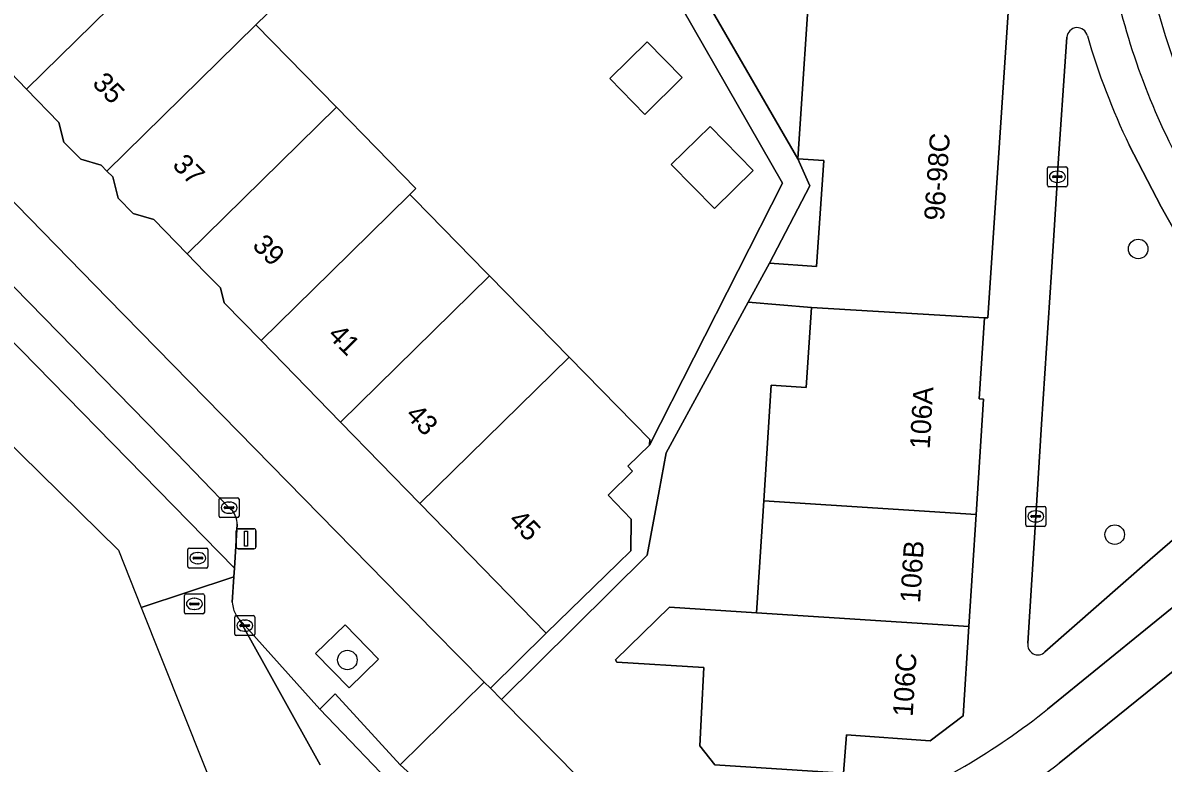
# Model space of a CAD drawing. Extents: x 159960 to 160866, y 382700 to 383354.
# Drawn here: x 160512.2 to 160569.3, y 382725.4 to 382762.5 of the extents above; entities that cross this region are included whole.
import ezdxf

# ---------------------------------------------------------------- set-up
doc = ezdxf.new("R2010")
doc.units = 0
for name, color, linetype in [('IMGEO_Berm_groen', 7, 'Continuous'), ('IMGEO_Boom', 7, 'Continuous'), ('IMGEO_Erf', 7, 'Continuous'), ('IMGEO_Fietspad_gesloten', 7, 'Continuous'), ('IMGEO_Groenvoorziening', 7, 'Continuous'), ('IMGEO_Kolk', 7, 'Continuous'), ('IMGEO_Lichtmast', 7, 'Continuous'), ('IMGEO_Pand', 7, 'Continuous'), ('IMGEO_Pand_nummerreeks', 7, 'Continuous'), ('IMGEO_Parkeervlak_open', 7, 'Continuous'), ('IMGEO_Rijbaan_lokaal_gesloten', 7, 'Continuous'), ('IMGEO_Rijbaan_lokaal_open', 7, 'Continuous'), ('IMGEO_Rioolput', 7, 'Continuous'), ('IMGEO_Voetpad_open', 7, 'Continuous')]:
    doc.layers.add(name, color=color, linetype=linetype)

msp = doc.modelspace()

# ---------------------------------------------------------------- linework, layer by layer
at = {"layer": 'IMGEO_Berm_groen'}
msp.add_lwpolyline([(160574.211, 382733.38), (160572.382, 382732.089), (160564.089, 382725.394)], dxfattribs=at)
msp.add_arc((160546.643, 382747.925), 28.496, 298.0235, 307.7518, dxfattribs=at)
at = {"layer": 'IMGEO_Boom'}
for centre in [(160568.05, 382751.158), (160566.873, 382736.846), (160528.436, 382730.564)]:
    msp.add_circle(centre, 0.489, dxfattribs=at)
at = {"layer": 'IMGEO_Erf'}
for points in [[(160552.851, 382783.515), (160562.86, 382782.844), (160563.299, 382789.431), (160563.32, 382789.749), (160554.394, 382797.321), (160536.78, 382777.46), (160539.391, 382775.145), (160544.633, 382766.677), (160550.997, 382755.677), (160551.68, 382765.938)], [(160543.455, 382761.53), (160545.215, 382759.737), (160543.337, 382757.893), (160541.58, 382759.689)], [(160546.604, 382757.297), (160548.769, 382755.092), (160546.821, 382753.179), (160544.656, 382755.384)], [(160552.295, 382755.591), (160550.997, 382755.677), (160551.609, 382754.323), (160549.578, 382750.441), (160551.942, 382750.283)]]:
    msp.add_lwpolyline(points, close=True, dxfattribs=at)
for points in [[(160525.559, 382764.05), (160523.857, 382762.389), (160527.886, 382758.26), (160531.867, 382754.18), (160531.571, 382753.889), (160531.806, 382753.649), (160535.375, 382750), (160535.556, 382749.815), (160539.543, 382745.74), (160543.581, 382741.611), (160543.577, 382741.333), (160550.236, 382754.458), (160542.977, 382767.126)], [(160500, 382765.547), (160515.15, 382750), (160516.438, 382748.678), (160532.79, 382731.991), (160535.292, 382729.461), (160535.604, 382729.146), (160538.399, 382731.91), (160532.07, 382738.403), (160528.09, 382742.485), (160524.112, 382746.566), (160522.266, 382748.46), (160522.077, 382749.201), (160521.3, 382750), (160520.408, 382750.918), (160518.741, 382752.633), (160517.703, 382752.925), (160516.954, 382753.694), (160516.683, 382754.761), (160516.391, 382755.06), (160516.099, 382755.36), (160515.084, 382755.646), (160514.243, 382756.509), (160513.993, 382757.493), (160512.369, 382759.159), (160510.745, 382760.826)], [(160549.29, 382738.538), (160549.666, 382744.34), (160551.423, 382744.223), (160551.689, 382748.216), (160548.515, 382748.492), (160544.411, 382740.949), (160544.056, 382739.042), (160543.456, 382735.821), (160536.151, 382728.593), (160540.052, 382724.65), (160552.483, 382723.877)], [(160553.247, 382724.366), (160553.29, 382724.888), (160546.838, 382725.309), (160546.088, 382726.259), (160546.173, 382727.925), (160546.289, 382730.182), (160541.926, 382730.463), (160541.863, 382730.569), (160544.577, 382733.215), (160548.926, 382732.933), (160548.942, 382733.173), (160549.29, 382738.538)]]:
    msp.add_lwpolyline(points, dxfattribs=at)
at = {"layer": 'IMGEO_Fietspad_gesloten'}
for points in [[(160572.382, 382732.089), (160574.211, 382733.38), (160577.578, 382735.598), (160582.246, 382738.622), (160582.673, 382738.694), (160581.359, 382740.991), (160579.704, 382739.971), (160571.274, 382734.411), (160563.508, 382728.101)], [(160537.824, 382719.1), (160536.106, 382720.154), (160532.817, 382722.463), (160532.076, 382723.056), (160531.243, 382723.724), (160527.056, 382728.093), (160523.01, 382732.609), (160527.076, 382725.316)], [(160564.089, 382725.394), (160572.382, 382732.089)]]:
    msp.add_lwpolyline(points, dxfattribs=at)
for centre, radius, start, end in [((160541.972, 382754.929), 34.403, 292.0121, 308.756), ((160546.643, 382747.925), 28.496, 298.0235, 307.7518)]:
    msp.add_arc(centre, radius, start, end, dxfattribs=at)
at = {"layer": 'IMGEO_Groenvoorziening'}
for points in [[(160564.482, 382761.76), (160563.998, 382754.722), (160563.965, 382754.206), (160563.698, 382750), (160563.213, 382742.378), (160562.919, 382737.759), (160562.523, 382731.401)], [(160569.195, 382753.271), (160567.596, 382756.351)], [(160575.884, 382743.019), (160572.49, 382747.926), (160571.348, 382749.646), (160571.126, 382750), (160570.303, 382751.316), (160569.195, 382753.271)], [(160563.378, 382730.969), (160568.656, 382735.599), (160570.623, 382737.301), (160572.484, 382738.845), (160575.78, 382741.584)]]:
    msp.add_lwpolyline(points, dxfattribs=at)
msp.add_lwpolyline([(160530.001, 382730.61), (160528.327, 382732.326), (160526.846, 382730.881), (160528.52, 382729.165)], close=True, dxfattribs=at)
for centre, radius, start, end in [((160564.997, 382761.727), 0.516, 11.6259, 176.3299), ((160600.118, 382771.912), 36.054, 196.2373, 205.5699), ((160563.022, 382731.326), 0.504, 171.4484, 314.94)]:
    msp.add_arc(centre, radius, start, end, dxfattribs=at)
at = {"layer": 'IMGEO_Kolk'}
for p, q in [((160563.501, 382754.344), (160563.501, 382755.196)), ((160563.576, 382755.27), (160564.428, 382755.27)), ((160564.502, 382755.196), (160564.502, 382754.344)), ((160563.76, 382754.764), (160563.76, 382754.776)), ((160564.198, 382754.727), (160563.8, 382754.727)), ((160563.803, 382754.813), (160564.201, 382754.813)), ((160563.989, 382755.05), (160564.014, 382755.05)), ((160564.244, 382754.776), (160564.244, 382754.764)), ((160564.428, 382754.27), (160563.576, 382754.27)), ((160564.012, 382754.49), (160563.987, 382754.49)), ((160522.088, 382738.695), (160522.94, 382738.695)), ((160522.013, 382737.769), (160522.013, 382738.621)), ((160522.272, 382738.189), (160522.272, 382738.201)), ((160522.71, 382738.152), (160522.312, 382738.152)), ((160522.315, 382738.238), (160522.713, 382738.238)), ((160522.501, 382738.475), (160522.526, 382738.475)), ((160522.756, 382738.201), (160522.756, 382738.189)), ((160523.014, 382738.621), (160523.014, 382737.769)), ((160562.419, 382737.331), (160562.419, 382738.183)), ((160562.494, 382738.257), (160563.346, 382738.257)), ((160563.42, 382738.183), (160563.42, 382737.331)), ((160522.94, 382737.695), (160522.088, 382737.695)), ((160522.524, 382737.915), (160522.499, 382737.915)), ((160562.678, 382737.751), (160562.678, 382737.763)), ((160563.116, 382737.714), (160562.718, 382737.714)), ((160562.721, 382737.8), (160563.119, 382737.8)), ((160562.907, 382738.037), (160562.932, 382738.037)), ((160563.162, 382737.763), (160563.162, 382737.751)), ((160563.346, 382737.257), (160562.494, 382737.257)), ((160562.93, 382737.477), (160562.905, 382737.477)), ((160522.798, 382731.861), (160522.798, 382732.713)), ((160522.873, 382732.787), (160523.725, 382732.787)), ((160523.286, 382732.567), (160523.311, 382732.567)), ((160523.799, 382732.713), (160523.799, 382731.861)), ((160523.725, 382731.787), (160522.873, 382731.787)), ((160523.057, 382732.281), (160523.057, 382732.293)), ((160523.495, 382732.244), (160523.097, 382732.244)), ((160523.1, 382732.33), (160523.498, 382732.33)), ((160523.309, 382732.007), (160523.284, 382732.007)), ((160523.541, 382732.293), (160523.541, 382732.281))]:
    msp.add_line(p, q, dxfattribs=at)
for points in [[(160563.501, 382754.344), (160563.501, 382755.196)], [(160563.576, 382755.27), (160564.428, 382755.27)], [(160564.502, 382755.196), (160564.502, 382754.344)], [(160564.428, 382754.27), (160563.576, 382754.27)], [(160522.088, 382738.695), (160522.94, 382738.695)], [(160522.013, 382737.769), (160522.013, 382738.621)], [(160523.014, 382738.621), (160523.014, 382737.769)], [(160562.419, 382737.331), (160562.419, 382738.183)], [(160562.494, 382738.257), (160563.346, 382738.257)], [(160563.42, 382738.183), (160563.42, 382737.331)], [(160522.94, 382737.695), (160522.088, 382737.695)], [(160563.346, 382737.257), (160562.494, 382737.257)], [(160522.798, 382731.861), (160522.798, 382732.713)], [(160522.873, 382732.787), (160523.725, 382732.787)], [(160523.799, 382732.713), (160523.799, 382731.861)], [(160523.725, 382731.787), (160522.873, 382731.787)]]:
    msp.add_lwpolyline(points, dxfattribs=at)
for centre, radius, start, end in [((160563.578, 382755.194), 0.0765, 91.552, 178.448), ((160563.578, 382755.194), 0.0765, 91.552, 178.448), ((160564.426, 382755.194), 0.0765, 1.552, 88.448), ((160564.426, 382755.194), 0.0765, 1.552, 88.448), ((160563.8, 382754.773), 0.0403, 85.8775, 175.7526), ((160563.797, 382754.763), 0.0366, 178.938, 274.7102), ((160564.201, 382754.77), 0.043, 264.8664, 352.4533), ((160564.205, 382754.775), 0.0386, 1.7309, 96.639), ((160563.578, 382754.346), 0.0765, 181.552, 268.448), ((160563.578, 382754.346), 0.0765, 181.552, 268.448), ((160564.426, 382754.346), 0.0765, 271.552, 358.448), ((160564.426, 382754.346), 0.0765, 271.552, 358.448), ((160522.09, 382738.619), 0.0765, 91.552, 178.448), ((160522.09, 382738.619), 0.0765, 91.552, 178.448), ((160522.938, 382738.619), 0.0765, 1.552, 88.448), ((160522.938, 382738.619), 0.0765, 1.552, 88.448), ((160522.312, 382738.198), 0.0403, 85.8775, 175.7526), ((160522.309, 382738.188), 0.0366, 178.938, 274.7102), ((160522.713, 382738.195), 0.043, 264.8664, 352.4533), ((160522.717, 382738.2), 0.0386, 1.7309, 96.639), ((160562.496, 382738.181), 0.0765, 91.552, 178.448), ((160562.496, 382738.181), 0.0765, 91.552, 178.448), ((160563.344, 382738.181), 0.0765, 1.552, 88.448), ((160563.344, 382738.181), 0.0765, 1.552, 88.448), ((160522.09, 382737.771), 0.0765, 181.552, 268.448), ((160522.09, 382737.771), 0.0765, 181.552, 268.448), ((160522.938, 382737.771), 0.0765, 271.552, 358.448), ((160522.938, 382737.771), 0.0765, 271.552, 358.448), ((160562.718, 382737.76), 0.0403, 85.8775, 175.7526), ((160562.715, 382737.75), 0.0366, 178.938, 274.7102), ((160563.119, 382737.757), 0.043, 264.8664, 352.4533), ((160563.123, 382737.762), 0.0386, 1.7309, 96.639), ((160562.496, 382737.333), 0.0765, 181.552, 268.448), ((160562.496, 382737.333), 0.0765, 181.552, 268.448), ((160563.344, 382737.333), 0.0765, 271.552, 358.448), ((160563.344, 382737.333), 0.0765, 271.552, 358.448), ((160522.875, 382732.711), 0.0765, 91.552, 178.448), ((160522.875, 382732.711), 0.0765, 91.552, 178.448), ((160523.723, 382732.711), 0.0765, 1.552, 88.448), ((160523.723, 382732.711), 0.0765, 1.552, 88.448), ((160522.875, 382731.863), 0.0765, 181.552, 268.448), ((160522.875, 382731.863), 0.0765, 181.552, 268.448), ((160523.097, 382732.29), 0.0403, 85.8775, 175.7526), ((160523.094, 382732.28), 0.0366, 178.938, 274.7102), ((160523.498, 382732.287), 0.043, 264.8664, 352.4533), ((160523.502, 382732.292), 0.0386, 1.7309, 96.639), ((160523.723, 382731.863), 0.0765, 271.552, 358.448), ((160523.723, 382731.863), 0.0765, 271.552, 358.448)]:
    msp.add_arc(centre, radius, start, end, dxfattribs=at)
for centre, major_axis, ratio, start_param, end_param in [((160563.988, 382754.77), (-0.387, 0.002), 0.722429, 4.712389, 7.853982), ((160564.013, 382754.77), (-0.39, 0.002), 0.717154, 1.570796, 4.712389), ((160522.5, 382738.195), (-0.387, 0.002), 0.722429, 4.712389, 7.853982), ((160522.525, 382738.195), (-0.39, 0.002), 0.717154, 1.570796, 4.712389), ((160562.906, 382737.757), (-0.387, 0.002), 0.722429, 4.712389, 7.853982), ((160562.931, 382737.757), (-0.39, 0.002), 0.717154, 1.570796, 4.712389), ((160523.285, 382732.287), (-0.387, 0.002), 0.722429, 4.712389, 7.853982), ((160523.31, 382732.287), (-0.39, 0.002), 0.717154, 1.570796, 4.712389)]:
    msp.add_ellipse(centre, major_axis=major_axis, ratio=ratio, start_param=start_param, end_param=end_param, dxfattribs=at)
at = {"layer": 'IMGEO_Lichtmast'}
for p, q in [((160522.869, 382736.236), (160522.869, 382737.036)), ((160522.869, 382737.036), (160522.869, 382736.236)), ((160522.969, 382737.136), (160523.759, 382737.136)), ((160523.759, 382737.136), (160522.969, 382737.136)), ((160523.859, 382737.036), (160523.859, 382736.236)), ((160523.859, 382736.236), (160523.859, 382737.036)), ((160523.759, 382736.136), (160522.969, 382736.136)), ((160522.969, 382736.136), (160523.759, 382736.136))]:
    msp.add_line(p, q, dxfattribs=at)
msp.add_lwpolyline([(160523.289, 382737.011), (160523.439, 382737.011), (160523.439, 382736.261), (160523.289, 382736.261), (160523.289, 382737.011)], dxfattribs=at)
for centre, start, end in [((160522.969, 382737.036), 90, 180), ((160522.969, 382737.036), 90, 180), ((160523.759, 382737.036), 0, 90), ((160523.759, 382737.036), 360, 90), ((160522.969, 382736.236), 180, 270), ((160522.969, 382736.236), 180, 270), ((160523.759, 382736.236), 270, 0), ((160523.759, 382736.236), 270, 0)]:
    msp.add_arc(centre, 0.1, start, end, dxfattribs=at)
at = {"layer": 'IMGEO_Pand'}
for points in [[(160519.846, 382766.5), (160515.847, 382770.598), (160508.354, 382763.242), (160508.655, 382762.933), (160508.91, 382761.928), (160509.697, 382761.121), (160510.745, 382760.826), (160512.369, 382759.159)], [(160523.857, 382762.389), (160525.559, 382764.05), (160522.418, 382767.27), (160521.543, 382768.167), (160519.846, 382766.5), (160512.369, 382759.159), (160513.993, 382757.493), (160514.243, 382756.509), (160515.084, 382755.646), (160516.099, 382755.36), (160516.391, 382755.06)], [(160551.68, 382765.938), (160550.997, 382755.677), (160552.295, 382755.591), (160551.942, 382750.283), (160549.578, 382750.441), (160548.515, 382748.492), (160551.689, 382748.216), (160560.345, 382747.708), (160560.518, 382747.698), (160561.689, 382765.271)], [(160520.408, 382750.918), (160527.886, 382758.26), (160523.857, 382762.389), (160516.391, 382755.06), (160516.683, 382754.761), (160516.954, 382753.694), (160517.703, 382752.925), (160518.741, 382752.633)], [(160541.58, 382759.689), (160543.337, 382757.893), (160545.215, 382759.737), (160543.455, 382761.53)], [(160531.571, 382753.889), (160531.867, 382754.18), (160527.886, 382758.26), (160520.408, 382750.918), (160521.3, 382750), (160522.077, 382749.201), (160522.266, 382748.46), (160524.112, 382746.566), (160527.609, 382750)], [(160544.656, 382755.384), (160546.821, 382753.179), (160548.769, 382755.092), (160546.604, 382757.297)], [(160535.556, 382749.815), (160535.375, 382750), (160531.806, 382753.649), (160531.571, 382753.889), (160527.609, 382750), (160524.112, 382746.566), (160528.09, 382742.485)], [(160528.09, 382742.485), (160532.07, 382738.403), (160539.543, 382745.74), (160535.556, 382749.815)], [(160560.345, 382747.708), (160551.689, 382748.216), (160551.423, 382744.223), (160549.666, 382744.34), (160549.29, 382738.538), (160559.933, 382737.851), (160560.307, 382743.631), (160560.082, 382743.646)], [(160532.07, 382738.403), (160538.399, 382731.91), (160541.98, 382735.401), (160542.635, 382736.039), (160542.655, 382737.625), (160541.494, 382738.817), (160542.726, 382740.017), (160542.483, 382740.267), (160543.577, 382741.333), (160543.581, 382741.611), (160539.543, 382745.74)], [(160548.926, 382732.933), (160559.569, 382732.246), (160559.933, 382737.851), (160549.29, 382738.538), (160548.942, 382733.173)], [(160548.926, 382732.933), (160544.577, 382733.215), (160541.863, 382730.569), (160541.926, 382730.463), (160546.289, 382730.182), (160546.173, 382727.925), (160546.088, 382726.259), (160546.838, 382725.309), (160553.29, 382724.888), (160553.446, 382726.82), (160557.637, 382726.52), (160559.279, 382727.763), (160559.569, 382732.246)]]:
    msp.add_lwpolyline(points, close=True, dxfattribs=at)
at = {"layer": 'IMGEO_Parkeervlak_open'}
msp.add_lwpolyline([(160522.678, 382738.045), (160522.524, 382738.183), (160519.884, 382740.931), (160511.001, 382750), (160508.925, 382752.119), (160500, 382761.296), (160495.991, 382765.418), (160488.688, 382772.946), (160487.248, 382771.543), (160500, 382758.465), (160507.609, 382750.662), (160508.257, 382750), (160522.782, 382735.158), (160522.925, 382737.364)], dxfattribs=at)
for centre, radius, start, end in [((160611.897, 382775.113), 44.514, 174.7261, 198.8383), ((160601.459, 382772.057), 35.443, 191.664, 208.5839), ((160521.68, 382737.298), 1.247, 3.0442, 36.8274)]:
    msp.add_arc(centre, radius, start, end, dxfattribs=at)
at = {"layer": 'IMGEO_Rijbaan_lokaal_gesloten'}
for points in [[(160522.673, 382733.456), (160522.754, 382734.725), (160518.116, 382733.187), (160529.584, 382704.417)], [(160527.076, 382725.316), (160523.01, 382732.609)]]:
    msp.add_lwpolyline(points, dxfattribs=at)
for centre, radius, start, end in [((160524.186, 382733.532), 1.514, 182.8647, 196.1673), ((160524.142, 382733.568), 1.483, 197.9685, 220.2572)]:
    msp.add_arc(centre, radius, start, end, dxfattribs=at)
at = {"layer": 'IMGEO_Rijbaan_lokaal_open'}
msp.add_lwpolyline([(160484.134, 382768.509), (160501.26, 382751.5), (160516.967, 382736.07), (160518.116, 382733.187), (160522.754, 382734.725), (160522.782, 382735.158), (160508.257, 382750), (160507.609, 382750.662), (160500, 382758.465), (160487.248, 382771.543), (160484.134, 382768.509)], dxfattribs=at)
msp.add_arc((160611.897, 382775.113), 44.514, 174.7261, 198.8383, dxfattribs=at)
at = {"layer": 'IMGEO_Rioolput'}
for p, q in [((160520.448, 382735.242), (160520.448, 382736.094)), ((160520.523, 382736.168), (160521.375, 382736.168)), ((160520.936, 382735.948), (160520.961, 382735.948)), ((160521.449, 382736.094), (160521.449, 382735.242)), ((160520.707, 382735.662), (160520.707, 382735.674)), ((160521.145, 382735.625), (160520.747, 382735.625)), ((160520.75, 382735.711), (160521.148, 382735.711)), ((160520.959, 382735.388), (160520.934, 382735.388)), ((160521.191, 382735.674), (160521.191, 382735.662)), ((160521.375, 382735.168), (160520.523, 382735.168)), ((160520.273, 382732.95), (160520.273, 382733.802)), ((160520.348, 382733.876), (160521.2, 382733.876)), ((160520.761, 382733.656), (160520.786, 382733.656)), ((160521.274, 382733.802), (160521.274, 382732.95)), ((160520.532, 382733.37), (160520.532, 382733.382)), ((160520.97, 382733.333), (160520.572, 382733.333)), ((160520.575, 382733.419), (160520.973, 382733.419)), ((160520.784, 382733.096), (160520.759, 382733.096)), ((160521.016, 382733.382), (160521.016, 382733.37)), ((160521.2, 382732.876), (160520.348, 382732.876))]:
    msp.add_line(p, q, dxfattribs=at)
for points in [[(160520.448, 382735.242), (160520.448, 382736.094)], [(160520.523, 382736.168), (160521.375, 382736.168)], [(160521.449, 382736.094), (160521.449, 382735.242)], [(160521.375, 382735.168), (160520.523, 382735.168)], [(160520.273, 382732.95), (160520.273, 382733.802)], [(160520.348, 382733.876), (160521.2, 382733.876)], [(160521.274, 382733.802), (160521.274, 382732.95)], [(160521.2, 382732.876), (160520.348, 382732.876)]]:
    msp.add_lwpolyline(points, dxfattribs=at)
for centre, radius, start, end in [((160520.525, 382736.092), 0.0765, 91.552, 178.448), ((160520.525, 382736.092), 0.0765, 91.552, 178.448), ((160521.373, 382736.092), 0.0765, 1.552, 88.448), ((160521.373, 382736.092), 0.0765, 1.552, 88.448), ((160520.525, 382735.244), 0.0765, 181.552, 268.448), ((160520.525, 382735.244), 0.0765, 181.552, 268.448), ((160520.747, 382735.671), 0.0403, 85.8775, 175.7526), ((160520.744, 382735.661), 0.0366, 178.938, 274.7102), ((160521.148, 382735.668), 0.043, 264.8664, 352.4533), ((160521.152, 382735.673), 0.0386, 1.7309, 96.639), ((160521.373, 382735.244), 0.0765, 271.552, 358.448), ((160521.373, 382735.244), 0.0765, 271.552, 358.448), ((160520.35, 382733.8), 0.0765, 91.552, 178.448), ((160520.35, 382733.8), 0.0765, 91.552, 178.448), ((160521.198, 382733.8), 0.0765, 1.552, 88.448), ((160521.198, 382733.8), 0.0765, 1.552, 88.448), ((160520.35, 382732.952), 0.0765, 181.552, 268.448), ((160520.35, 382732.952), 0.0765, 181.552, 268.448), ((160520.572, 382733.379), 0.0403, 85.8775, 175.7526), ((160520.569, 382733.369), 0.0366, 178.938, 274.7102), ((160520.973, 382733.376), 0.043, 264.8664, 352.4533), ((160520.977, 382733.381), 0.0386, 1.7309, 96.639), ((160521.198, 382732.952), 0.0765, 271.552, 358.448), ((160521.198, 382732.952), 0.0765, 271.552, 358.448)]:
    msp.add_arc(centre, radius, start, end, dxfattribs=at)
for centre, major_axis, ratio, start_param, end_param in [((160520.935, 382735.668), (-0.387, 0.002), 0.722429, 4.712389, 7.853982), ((160520.96, 382735.668), (-0.39, 0.002), 0.717154, 1.570796, 4.712389), ((160520.76, 382733.376), (-0.387, 0.002), 0.722429, 4.712389, 7.853982), ((160520.785, 382733.376), (-0.39, 0.002), 0.717154, 1.570796, 4.712389)]:
    msp.add_ellipse(centre, major_axis=major_axis, ratio=ratio, start_param=start_param, end_param=end_param, dxfattribs=at)
at = {"layer": 'IMGEO_Voetpad_open'}
for points in [[(160436.605, 382826.25), (160436.757, 382826.107), (160443.753, 382818.954), (160445.989, 382816.607), (160455.91, 382806.411), (160468.848, 382793.197), (160480.396, 382781.451), (160485.33, 382776.335), (160488.688, 382772.946), (160495.991, 382765.418), (160500, 382761.296), (160508.925, 382752.119), (160511.001, 382750), (160519.884, 382740.931), (160522.524, 382738.183), (160522.678, 382738.045)], [(160523.01, 382732.609), (160527.056, 382728.093), (160527.826, 382728.864), (160531.076, 382725.317), (160535.292, 382729.461), (160532.79, 382731.991), (160516.438, 382748.678), (160515.15, 382750), (160500, 382765.547), (160489.284, 382776.543), (160488.632, 382777.213), (160488.628, 382777.217), (160459.989, 382806.589)], [(160568.611, 382793.294), (160568.692, 382794.467), (160568.877, 382797.482), (160569.089, 382801.101), (160566.99, 382801.252), (160564.138, 382801.435), (160563.974, 382799.088), (160563.765, 382796.104), (160563.692, 382795.06), (160563.462, 382791.765), (160563.299, 382789.431), (160562.86, 382782.844), (160561.689, 382765.271), (160560.518, 382747.698), (160560.345, 382747.708), (160560.082, 382743.646), (160560.307, 382743.631), (160559.933, 382737.851), (160559.569, 382732.246), (160559.279, 382727.763), (160557.637, 382726.52), (160553.446, 382726.82), (160553.29, 382724.888), (160553.247, 382724.366)], [(160542.977, 382767.126), (160550.236, 382754.458), (160543.577, 382741.333), (160542.483, 382740.267), (160542.726, 382740.017), (160541.494, 382738.817), (160542.655, 382737.625), (160542.635, 382736.039), (160541.98, 382735.401), (160538.399, 382731.91), (160535.604, 382729.146), (160536.151, 382728.593), (160543.456, 382735.821), (160544.056, 382739.042), (160544.411, 382740.949), (160548.515, 382748.492), (160549.578, 382750.441), (160551.609, 382754.323), (160550.997, 382755.677), (160544.633, 382766.677)], [(160562.523, 382731.401), (160562.919, 382737.759), (160563.213, 382742.378), (160563.698, 382750), (160563.965, 382754.206), (160563.998, 382754.722), (160564.482, 382761.76)], [(160567.596, 382756.351), (160569.195, 382753.271), (160570.303, 382751.316), (160571.126, 382750), (160571.348, 382749.646), (160572.49, 382747.926), (160575.884, 382743.019)], [(160575.78, 382741.584), (160572.484, 382738.845), (160570.623, 382737.301), (160568.656, 382735.599), (160563.378, 382730.969)], [(160563.508, 382728.101), (160571.274, 382734.411), (160579.704, 382739.971)], [(160522.925, 382737.364), (160522.782, 382735.158), (160522.754, 382734.725), (160522.673, 382733.456)], [(160552.483, 382723.877), (160540.052, 382724.65), (160536.151, 382728.593), (160535.604, 382729.146), (160535.292, 382729.461), (160531.076, 382725.317), (160531.971, 382724.516), (160531.243, 382723.724), (160532.076, 382723.056), (160532.817, 382722.463), (160536.106, 382720.154), (160537.824, 382719.1)]]:
    msp.add_lwpolyline(points, dxfattribs=at)
for points in [[(160530.001, 382730.61), (160528.52, 382729.165), (160526.846, 382730.881), (160528.327, 382732.326)], [(160527.056, 382728.093), (160531.243, 382723.724), (160531.971, 382724.516), (160531.076, 382725.317), (160527.826, 382728.864)]]:
    msp.add_lwpolyline(points, close=True, dxfattribs=at)
for centre, radius, start, end in [((160601.459, 382772.057), 35.443, 191.664, 208.5839), ((160564.997, 382761.727), 0.516, 11.6259, 176.3299), ((160600.118, 382771.912), 36.054, 196.2373, 205.5699), ((160521.68, 382737.298), 1.247, 3.0442, 36.8274), ((160524.186, 382733.532), 1.514, 182.8647, 196.1673), ((160524.142, 382733.568), 1.483, 197.9685, 220.2572), ((160563.022, 382731.326), 0.504, 171.4484, 314.94), ((160541.972, 382754.929), 34.403, 292.0121, 308.756)]:
    msp.add_arc(centre, radius, start, end, dxfattribs=at)

# ---------------------------------------------------------------- texts
at = {"layer": 'IMGEO_Pand_nummerreeks'}
for s, rotation, p in [('35', 314.4155, (160515.613, 382759.411)), ('96-98C', 86.0255, (160558.32, 382752.552)), ('37', 314.4143, (160519.624, 382755.318)), ('39', 315.2806, (160523.627, 382751.279)), ('41', 314.2665, (160527.407, 382746.796)), ('106A', 86.5994, (160557.603, 382741.109)), ('43', 314.269, (160531.308, 382742.794)), ('45', 314.269, (160536.462, 382737.507)), ('106B', 86.2843, (160557.119, 382733.398)), ('106C', 86.2975, (160556.75, 382727.703))]:
    msp.add_text(s, height=1, rotation=rotation, dxfattribs=at).set_placement(p)

doc.saveas('drawing.dxf')
